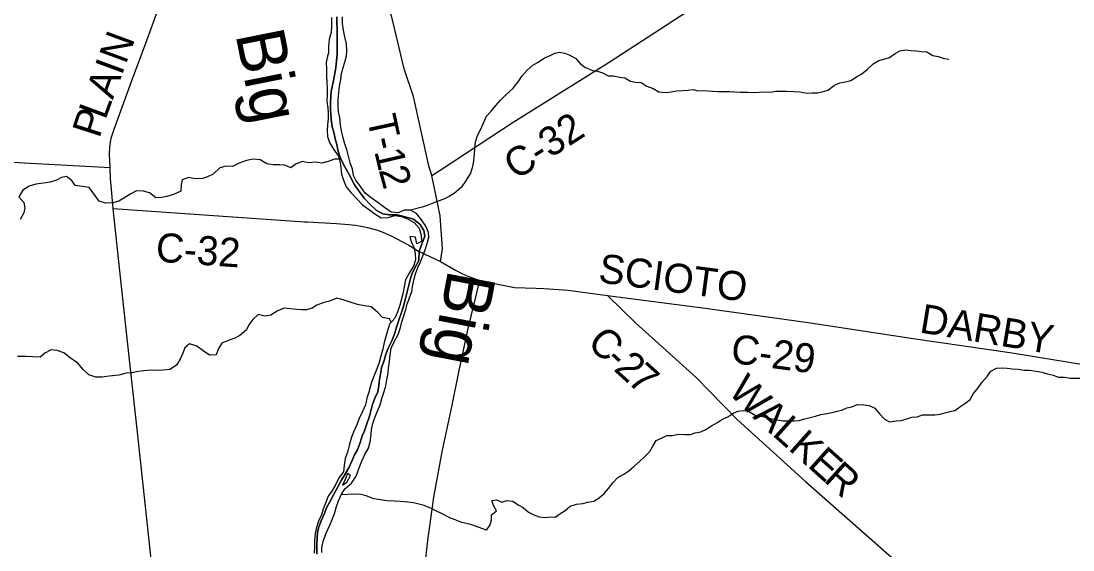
# Model space of a CAD drawing. Extents: x 114604 to 551442, y 316898 to 567001.
# Drawn here: x 131240 to 142089, y 412415 to 417874 of the extents above; entities that cross this region are included whole.
import ezdxf

# ---------------------------------------------------------------- set-up
doc = ezdxf.new("R2010")
doc.units = 0
for name, color, linetype in [('DV_X_County_Line', 7, 'Continuous'), ('GE_P_Alignment_1000_Cardinal_Points', 7, 'Continuous'), ('GE_P_Alignment_500_Bearings', 7, 'Continuous'), ('GE_P_Alignment_500_Distances', 7, 'Continuous'), ('PM_P_Cells', 7, 'Continuous'), ('PM_P_CL_Double_Solid', 7, 'Continuous'), ('PM_P_Crosswalk', 7, 'Continuous'), ('RD_P_GR_Rt', 7, 'Continuous'), ('RS_Raster1', 7, 'Continuous')]:
    doc.layers.add(name, color=color, linetype=linetype)

msp = doc.modelspace()

# ---------------------------------------------------------------- linework, layer by layer
at = {"layer": 'DV_X_County_Line'}
for points in [[(134443, 417910), (134441, 417820), (134439, 417754), (134418, 417684), (134410, 417616), (134412, 417547), (134398, 417497), (134388, 417445), (134390, 417375), (134392, 417307), (134394, 417243), (134398, 417180), (134396, 417112), (134394, 417044), (134404, 416976), (134406, 416926), (134408, 416866), (134402, 416801), (134396, 416745), (134402, 416681), (134422, 416621), (134464, 416551), (134514, 416480), (134530, 416412), (134538, 416358), (134546, 416294), (134566, 416230), (134594, 416164), (134644, 416101), (134708, 416035), (134760, 415977), (134822, 415931), (134888, 415885), (134954, 415844), (135026, 415846), (135095, 415868), (135163, 415858), (135231, 415830), (135293, 415794), (135345, 415736), (135367, 415664), (135371, 415598), (135321, 415576), (135307, 415644), (135251, 415650), (135265, 415598), (135295, 415531), (135305, 415471), (135307, 415411), (135289, 415343), (135242, 415271), (135206, 415203), (135192, 415132), (135178, 415060), (135160, 414992), (135148, 414942), (135124, 414870), (135094, 414806), (135040, 414745), (135019, 414677), (135007, 414627), (134985, 414555), (134971, 414489), (134951, 414417), (134933, 414350), (134911, 414286), (134881, 414216), (134853, 414148), (134828, 414044), (134808, 413982), (134795, 413928), (134792, 413913)], [(134544, 416741), (134536, 416801), (134528, 416878), (134514, 416938), (134510, 416994), (134510, 417066), (134518, 417132), (134526, 417202), (134538, 417271), (134546, 417331), (134561, 417395), (134579, 417451), (134595, 417515), (134599, 417567), (134597, 417638), (134579, 417710), (134565, 417780), (134557, 417848), (134555, 417916)], [(134342, 412388), (134344, 412440), (134360, 412516), (134386, 412590), (134424, 412670), (134453, 412737), (134475, 412801), (134493, 412863), (134513, 412921), (134541, 412983), (134579, 413045), (134647, 413103), (134695, 413176), (134726, 413262), (134754, 413332), (134786, 413402), (134822, 413466), (134842, 413532), (134852, 413607), (134856, 413659), (134868, 413721), (134886, 413773), (134913, 413841), (134943, 413913), (134961, 413979), (134985, 414050), (135001, 414110), (135011, 414170), (135025, 414240), (135029, 414292), (135039, 414360), (135047, 414427), (135059, 414497), (135091, 414569), (135130, 414639), (135152, 414711), (135168, 414769), (135184, 414820), (135208, 414898), (135222, 414952), (135248, 415018), (135270, 415084), (135282, 415152), (135296, 415215), (135309, 415265), (135333, 415331), (135363, 415397), (135385, 415451), (135405, 415503), (135429, 415577), (135445, 415642), (135443, 415692), (135415, 415758), (135371, 415822), (135317, 415886), (135255, 415921), (135191, 415921), (135129, 415893), (135056, 415903), (134990, 415949), (134924, 415999), (134850, 416051), (134788, 416099), (134742, 416165), (134692, 416230), (134670, 416280), (134660, 416346), (134634, 416412), (134616, 416478), (134602, 416535), (134578, 416607), (134564, 416667), (134544, 416741)], [(134792, 413913), (134758, 413839), (134728, 413771), (134700, 413701), (134668, 413631), (134648, 413579), (134628, 413508), (134611, 413434), (134583, 413360), (134573, 413288), (134565, 413220), (134517, 413158), (134483, 413087), (134445, 413023), (134409, 412969), (134379, 412899), (134356, 412835), (134338, 412777), (134308, 412711), (134288, 412648), (134274, 412584), (134266, 412516), (134268, 412452), (134264, 412382)], [(134607, 413206), (134581, 413135), (134557, 413083), (134601, 413115)], [(134601, 413115), (134639, 413184), (134607, 413206)]]:
    msp.add_lwpolyline(points, dxfattribs=at)
at = {"layer": 'GE_P_Alignment_1000_Cardinal_Points'}
msp.add_lwpolyline([(135478, 416281), (135446, 416379), (135289, 417094), (135193, 417382), (135075, 417873), (134950, 418334), (134929, 418434), (134931, 418474), (134971, 418640)], dxfattribs=at)
at = {"layer": 'GE_P_Alignment_500_Bearings'}
for points in [[(135565, 415393), (135588, 415522), (135561, 415862), (135478, 416281), (135563, 416334), (136317, 416830), (137304, 417451), (138305, 418102), (138889, 418492)], [(132158, 416361), (132154, 416502), (132155, 416568), (132158, 416601), (132171, 416665), (132180, 416696), (132201, 416759), (132381, 417251), (132541, 417682), (132696, 418113)], [(122997, 417374), (123090, 417361), (123278, 417329), (125636, 416930), (126087, 416847), (126859, 416694), (127118, 416649), (127183, 416639), (127280, 416628), (127509, 416611), (128459, 416561), (130063, 416472), (130521, 416451), (130980, 416427), (131274, 416410), (132158, 416361)], [(132192, 415940), (132169, 416175), (132164, 416241), (132158, 416361)], [(132718, 409834), (132718, 410006), (132722, 410203), (132726, 410793), (132721, 410990), (132713, 411121), (132690, 411349), (132616, 412001), (132441, 413631), (132365, 414316), (132266, 415229), (132192, 415940)], [(132192, 415940), (134164, 415802), (134190, 415801)], [(134190, 415801), (134495, 415784), (134620, 415774), (134688, 415767), (134749, 415758), (134813, 415744), (134907, 415718), (134970, 415695), (135058, 415656), (135116, 415627), (135173, 415594), (135238, 415560), (135347, 415496)], [(135347, 415496), (135565, 415393), (135722, 415304), (135787, 415268), (135849, 415240), (135971, 415195), (136329, 415125), (136549, 415117)], [(135406, 412237), (135435, 412512), (135496, 412961), (135584, 413427), (135686, 413911), (135761, 414286), (135852, 414702), (135971, 415195)], [(136549, 415117), (136633, 415114), (136884, 415096), (137290, 415041), (138297, 414909), (139383, 414761), (140442, 414597), (141461, 414448), (143036, 414191), (144165, 414022), (145103, 413893), (146171, 413762)], [(137290, 415041), (137578, 414760), (138203, 414194), (138625, 413762), (139330, 413123), (140339, 412233), (140813, 411812), (141681, 411039), (143410, 409511), (144511, 408541), (144969, 408179), (145094, 408065), (145153, 407999), (145201, 407937), (145945, 406937), (146002, 406866)]]:
    msp.add_lwpolyline(points, dxfattribs=at)
at = {"layer": 'GE_P_Alignment_500_Distances'}
for points in [[(134498, 417916), (134498, 417852), (134500, 417800), (134502, 417721), (134501, 417581), (134499, 417527), (134493, 417464), (134486, 417392), (134474, 417316), (134464, 417260), (134439, 417147), (134435, 417097), (134430, 417031), (134432, 416965), (134434, 416915), (134438, 416858), (134449, 416782), (134465, 416728), (134481, 416659), (134497, 416599), (134509, 416545), (134525, 416485), (134546, 416434), (134582, 416364), (134624, 416291), (134678, 416183), (134730, 416112), (134778, 416046), (134836, 415984), (134904, 415923), (134970, 415883), (135038, 415875), (135120, 415873), (135159, 415864), (135227, 415848), (135287, 415828), (135355, 415775), (135395, 415713), (135405, 415652), (135346, 415499), (135344, 415404), (135303, 415328), (135271, 415261), (135252, 415203), (135236, 415135), (135218, 415065), (135205, 415009), (135185, 414933), (135164, 414866), (135140, 414796), (135114, 414714), (135095, 414654), (135063, 414574), (135026, 414497), (134998, 414425), (134986, 414371), (134959, 414297), (134947, 414229), (134937, 414173), (134930, 414112), (134920, 414048), (134890, 413982), (134865, 413916), (134849, 413850), (134835, 413797), (134804, 413707), (134782, 413645), (134759, 413593), (134737, 413523), (134709, 413449), (134680, 413397), (134652, 413332), (134620, 413264), (134585, 413204), (134541, 413132), (134504, 413060), (134462, 412984), (134425, 412912), (134395, 412857), (134367, 412785), (134336, 412717), (134312, 412655), (134299, 412595), (134293, 412537), (134291, 412478), (134291, 412428), (134292, 412376)], [(134292, 412376), (134291, 412428), (134291, 412478), (134293, 412537), (134299, 412595), (134312, 412655), (134336, 412717), (134367, 412785), (134395, 412857), (134425, 412912), (134462, 412984), (134504, 413060), (134541, 413132), (134585, 413204), (134620, 413264), (134652, 413332), (134680, 413397), (134709, 413449), (134737, 413523), (134759, 413593), (134782, 413645), (134804, 413707), (134835, 413797), (134849, 413850), (134865, 413916), (134890, 413982), (134920, 414048), (134930, 414112), (134937, 414173), (134947, 414229), (134959, 414297), (134986, 414371), (134998, 414425), (135026, 414497), (135063, 414574), (135095, 414654), (135114, 414714), (135140, 414796), (135164, 414866), (135185, 414933), (135205, 415009), (135218, 415065), (135236, 415135), (135252, 415203), (135271, 415261), (135303, 415328), (135344, 415404), (135346, 415499), (135405, 415652), (135395, 415713), (135355, 415775), (135287, 415828), (135227, 415848), (135159, 415864), (135120, 415873), (135038, 415875), (134970, 415883), (134904, 415923), (134836, 415984), (134778, 416046), (134730, 416112), (134678, 416183), (134624, 416291), (134582, 416364), (134546, 416434), (134525, 416485), (134509, 416545), (134497, 416599), (134481, 416659), (134465, 416728), (134449, 416782), (134438, 416858), (134434, 416915), (134432, 416965), (134430, 417031), (134435, 417097), (134439, 417147), (134464, 417260), (134474, 417316), (134486, 417392), (134493, 417464), (134499, 417527), (134501, 417581), (134502, 417721), (134500, 417800), (134498, 417852), (134498, 417916)]]:
    msp.add_lwpolyline(points, dxfattribs=at)
at = {"layer": 'PM_P_Cells'}
for points in [[(136037, 416888), (136088, 416944), (136136, 417002), (136186, 417056), (136237, 417108), (136317, 417181), (136366, 417245), (136410, 417307), (136460, 417367), (136517, 417417), (136575, 417449), (136637, 417494), (136689, 417514), (136745, 417542), (136795, 417552), (136847, 417543), (136901, 417523), (136963, 417486), (137005, 417434), (137056, 417398), (137132, 417363), (137186, 417355), (137238, 417340), (137296, 417310), (137352, 417310), (137412, 417293), (137466, 417289), (137526, 417254), (137578, 417244), (137636, 417238), (137693, 417203), (137761, 417177), (137817, 417142), (137883, 417138), (137945, 417144), (138001, 417153), (138065, 417157), (138121, 417159), (138171, 417166), (138223, 417154), (138273, 417156), (138371, 417149), (138431, 417147), (138547, 417146), (138601, 417144), (138659, 417141), (138731, 417139), (138801, 417136), (138853, 417140), (138911, 417144), (138969, 417139), (139021, 417149), (139083, 417149), (139139, 417150), (139207, 417148), (139271, 417142), (139349, 417131), (139401, 417133), (139459, 417133), (139511, 417146), (139565, 417162), (139624, 417210), (139686, 417237), (139744, 417247), (139798, 417261), (139858, 417297), (139911, 417328), (139967, 417374), (140029, 417432), (140087, 417466), (140137, 417479), (140198, 417497), (140254, 417539), (140304, 417565), (140358, 417576), (140416, 417570), (140474, 417568), (140528, 417559), (140580, 417555), (140642, 417519), (140698, 417508), (140750, 417492), (140804, 417479), (140810, 417477)], [(136037, 416888), (135977, 416753), (135945, 416689), (135922, 416625), (135917, 416557), (135913, 416499), (135908, 416436), (135896, 416368), (135877, 416304), (135830, 416231), (135779, 416157), (135708, 416093), (135656, 416062), (135606, 416038), (135551, 416018), (135499, 415999), (135427, 415969), (135376, 415954), (135255, 415921)], [(134521, 416448), (134473, 416449), (134409, 416423), (134341, 416407), (134277, 416416), (134206, 416410), (134144, 416426), (134076, 416400), (134024, 416358), (133960, 416385), (133910, 416389), (133842, 416391), (133774, 416399), (133708, 416442), (133634, 416450), (133565, 416434), (133491, 416408), (133421, 416372), (133357, 416375), (133289, 416359), (133220, 416293), (133162, 416267), (133110, 416249), (133038, 416244), (132968, 416258), (132902, 416236), (132893, 416186), (132887, 416118), (132813, 416084), (132743, 416064), (132693, 416052), (132630, 416050), (132565, 416101), (132504, 416119), (132432, 416123), (132372, 416090), (132300, 416046), (132250, 416016), (132183, 415998), (132111, 415994), (132047, 416016), (131990, 416089), (131944, 416157), (131872, 416165), (131798, 416178), (131764, 416228), (131708, 416268), (131656, 416258), (131606, 416231), (131539, 416211), (131473, 416201), (131393, 416189), (131323, 416171), (131257, 416128), (131218, 416060), (131270, 416001), (131280, 415945), (131270, 415893), (131231, 415825)], [(135059, 414767), (135041, 414801), (134969, 414815), (134919, 414867), (134851, 414924), (134783, 414936), (134709, 414950), (134635, 414973), (134563, 414997), (134497, 415015), (134423, 414983), (134363, 414968), (134292, 414940), (134242, 414910), (134184, 414894), (134134, 414892), (134084, 414898), (134020, 414903), (133950, 414909), (133883, 414879), (133815, 414837), (133755, 414829), (133687, 414844), (133629, 414794), (133590, 414740), (133566, 414688), (133496, 414628), (133444, 414602), (133387, 414582), (133311, 414548), (133277, 414496), (133253, 414430), (133185, 414426), (133119, 414471), (133053, 414517), (132979, 414541), (132928, 414500), (132910, 414445), (132882, 414383), (132844, 414321), (132775, 414278), (132703, 414272), (132629, 414268), (132579, 414270), (132505, 414264), (132449, 414257), (132384, 414245), (132324, 414239), (132248, 414219), (132148, 414208), (132078, 414200), (132010, 414198), (131940, 414222), (131882, 414279), (131826, 414343), (131748, 414399), (131682, 414448), (131612, 414474), (131552, 414480), (131486, 414445), (131436, 414405), (131366, 414407), (131291, 414411), (131205, 414413)], [(136039, 412621), (136077, 412673), (136093, 412725), (136092, 412779), (136142, 412819), (136112, 412873), (136095, 412926), (136147, 412931), (136199, 412909), (136249, 412925), (136311, 412920), (136368, 412880), (136420, 412852), (136472, 412807), (136530, 412779), (136582, 412756), (136646, 412750), (136696, 412756), (136748, 412753), (136798, 412789), (136852, 412823), (136902, 412869), (136967, 412888), (137035, 412894), (137087, 412908), (137147, 412919), (137203, 412953), (137253, 412997), (137298, 413051), (137344, 413109), (137396, 413163), (137456, 413198), (137507, 413232), (137561, 413276), (137619, 413328), (137675, 413379), (137724, 413431), (137756, 413487), (137790, 413545), (137847, 413569), (137899, 413595), (137957, 413598), (138019, 413610), (138087, 413608), (138143, 413607), (138193, 413625), (138251, 413635), (138301, 413658), (138361, 413696), (138424, 413732), (138476, 413764), (138530, 413789), (138582, 413823), (138632, 413847), (138690, 413853), (138742, 413846), (138812, 413808), (138866, 413795), (138922, 413787), (138982, 413769), (139040, 413758), (139098, 413748), (139212, 413747), (139264, 413751), (139324, 413767), (139378, 413782), (139432, 413796), (139490, 413814), (139552, 413825), (139606, 413835), (139656, 413849), (139706, 413857), (139757, 413882), (139809, 413892), (139867, 413916), (139933, 413913), (139987, 413905), (140045, 413877), (140096, 413816), (140146, 413766), (140198, 413739), (140266, 413749), (140316, 413751), (140374, 413768), (140426, 413786), (140482, 413790), (140538, 413809), (140598, 413811), (140664, 413811), (140718, 413818), (140768, 413830), (140821, 413844), (140871, 413854), (140923, 413891), (140975, 413927), (141027, 413967), (141064, 414029), (141112, 414089), (141150, 414145), (141203, 414206), (141243, 414262)], [(141243, 414262), (141301, 414292), (141351, 414296), (141409, 414293), (141461, 414285), (141523, 414281), (141585, 414272), (141641, 414270), (141709, 414260), (141767, 414251), (141825, 414233), (141883, 414220), (141939, 414200), (142001, 414198), (142061, 414189), (142171, 414189)], [(136039, 412621), (135879, 412679), (135787, 412700), (135717, 412725), (135661, 412747), (135578, 412792), (135526, 412817), (135464, 412847), (135398, 412874), (135344, 412887), (135286, 412901), (135228, 412910), (135154, 412916), (135087, 412919), (135015, 412924), (134947, 412932), (134879, 412943), (134801, 412974), (134743, 412986), (134675, 412991), (134541, 412983)]]:
    msp.add_lwpolyline(points, dxfattribs=at)
at = {"layer": 'RS_Raster1'}
for points in [[(134498, 417916), (134498, 417852), (134500, 417800), (134502, 417721), (134501, 417581), (134499, 417527), (134493, 417464), (134486, 417392), (134474, 417316), (134464, 417260), (134439, 417147), (134435, 417097), (134430, 417031), (134432, 416965), (134434, 416915), (134438, 416858), (134449, 416782), (134465, 416728), (134481, 416659), (134497, 416599), (134509, 416545), (134525, 416485), (134546, 416434), (134582, 416364), (134624, 416291), (134678, 416183), (134730, 416112), (134778, 416046), (134836, 415984), (134904, 415923), (134970, 415883), (135038, 415875), (135120, 415873), (135159, 415864), (135227, 415848), (135287, 415828), (135355, 415775), (135395, 415713), (135405, 415652), (135346, 415499), (135344, 415404), (135303, 415328), (135271, 415261), (135252, 415203), (135236, 415135), (135218, 415065), (135205, 415009), (135185, 414933), (135164, 414866), (135140, 414796), (135114, 414714), (135095, 414654), (135063, 414574), (135026, 414497), (134998, 414425), (134986, 414371), (134959, 414297), (134947, 414229), (134937, 414173), (134930, 414112), (134920, 414048), (134890, 413982), (134865, 413916), (134849, 413850), (134835, 413797), (134804, 413707), (134782, 413645), (134759, 413593), (134737, 413523), (134709, 413449), (134680, 413397), (134652, 413332), (134620, 413264), (134585, 413204), (134541, 413132), (134504, 413060), (134462, 412984), (134425, 412912), (134395, 412857), (134367, 412785), (134336, 412717), (134312, 412655), (134299, 412595), (134293, 412537), (134291, 412478), (134291, 412428), (134292, 412376)], [(134292, 412376), (134291, 412428), (134291, 412478), (134293, 412537), (134299, 412595), (134312, 412655), (134336, 412717), (134367, 412785), (134395, 412857), (134425, 412912), (134462, 412984), (134504, 413060), (134541, 413132), (134585, 413204), (134620, 413264), (134652, 413332), (134680, 413397), (134709, 413449), (134737, 413523), (134759, 413593), (134782, 413645), (134804, 413707), (134835, 413797), (134849, 413850), (134865, 413916), (134890, 413982), (134920, 414048), (134930, 414112), (134937, 414173), (134947, 414229), (134959, 414297), (134986, 414371), (134998, 414425), (135026, 414497), (135063, 414574), (135095, 414654), (135114, 414714), (135140, 414796), (135164, 414866), (135185, 414933), (135205, 415009), (135218, 415065), (135236, 415135), (135252, 415203), (135271, 415261), (135303, 415328), (135344, 415404), (135346, 415499), (135405, 415652), (135395, 415713), (135355, 415775), (135287, 415828), (135227, 415848), (135159, 415864), (135120, 415873), (135038, 415875), (134970, 415883), (134904, 415923), (134836, 415984), (134778, 416046), (134730, 416112), (134678, 416183), (134624, 416291), (134582, 416364), (134546, 416434), (134525, 416485), (134509, 416545), (134497, 416599), (134481, 416659), (134465, 416728), (134449, 416782), (134438, 416858), (134434, 416915), (134432, 416965), (134430, 417031), (134435, 417097), (134439, 417147), (134464, 417260), (134474, 417316), (134486, 417392), (134493, 417464), (134499, 417527), (134501, 417581), (134502, 417721), (134500, 417800), (134498, 417852), (134498, 417916)]]:
    msp.add_lwpolyline(points, dxfattribs=at)

# ---------------------------------------------------------------- texts
at = {"layer": 'PM_P_CL_Double_Solid'}
for s, rotation, p in [('N', 69.7492, (132320, 417420)), ('I', 69.7544, (132278, 417304)), ('A', 69.7492, (132186, 417056)), ('L', 69.7751, (132109, 416846)), ('P', 72.1988, (132048, 416656)), ('C-32', 32.702, (136344, 416227)), ('C-32', 355.9334, (132623, 415392)), ('SCIOTO', 352.4138, (137185, 415179)), ('DARBY', 350.5954, (140497, 414661)), ('C', 315.5896, (137067, 414539)), ('C-29', 352.5236, (138550, 414349)), ('-', 317.2709, (137250, 414360)), ('2', 317.8684, (137343, 414274)), ('7', 318.062, (137481, 414149)), ('W', 314.86, (138522, 414042)), ('A', 317.8789, (138779, 413784)), ('L', 318.2024, (138977, 413606)), ('K', 318.2024, (139144, 413456)), ('E', 318.2023, (139341, 413280)), ('R', 318.2002, (139508, 413130))]:
    msp.add_text(s, height=300, rotation=rotation, dxfattribs=at).set_placement(p)
at = {"layer": 'PM_P_Crosswalk'}
for s, rotation, p in [('T', 282.2926, (134806, 416874)), ('-', 282.4299, (134854, 416654)), ('1', 283.0281, (134882, 416530)), ('2', 285.4574, (134927, 416337))]:
    msp.add_text(s, height=300, rotation=rotation, dxfattribs=at).set_placement(p)
at = {"layer": 'RD_P_GR_Rt'}
for rotation, p in [(281.287, (133450, 417738)), (259.2405, (135648, 415321))]:
    msp.add_text('Big', height=500, rotation=rotation, dxfattribs=at).set_placement(p)

doc.saveas('drawing.dxf')
